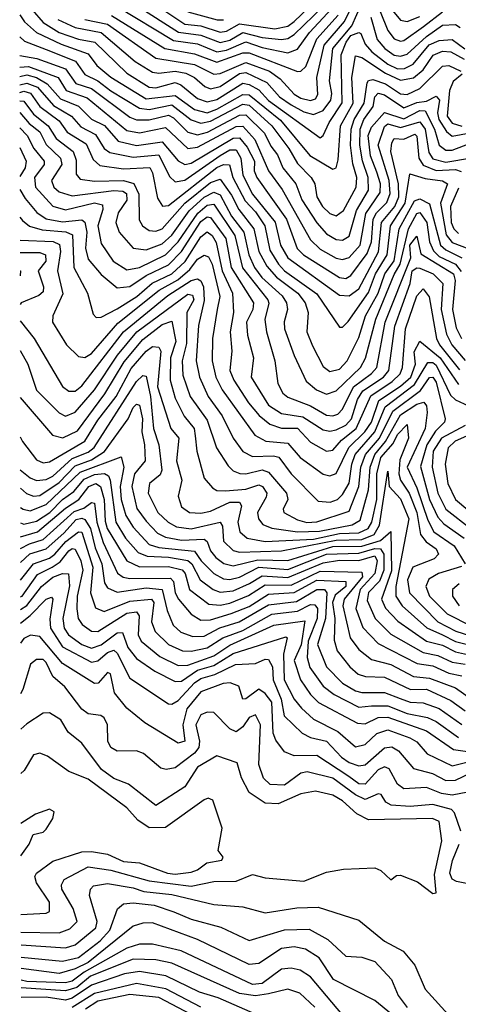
# Model space of a CAD drawing. Extents: x 1308313 to 1441400, y 959662 to 1036319.
# Tile 465 of 656: x 1398433 to 1399794, y 969498 to 972554. Entities that reach past the tile are written whole.
import ezdxf

# ---------------------------------------------------------------- set-up
doc = ezdxf.new("R2010")
doc.units = 0

msp = doc.modelspace()

# ---------------------------------------------------------------- linework, layer by layer
at = {"layer": '0CON10XD'}
for points in [[(1398635, 972555.3), (1398705, 972540.5), (1398855.4, 972435.4), (1398975, 972415.7), (1399035, 972385.3), (1399055, 972387.8), (1399135, 972422.1), (1399208.2, 972395), (1399241.2, 972371.2), (1399285, 972323.6), (1399305, 972311.3), (1399335, 972304), (1399350.7, 972309.3), (1399358.2, 972321.8), (1399355.3, 972375), (1399377.5, 972475), (1399440.8, 972549.2), (1399495, 972660.6)], [(1399525.5, 972645), (1399575, 972520.8), (1399595, 972495.2), (1399615, 972487.9), (1399625, 972490.4), (1399686.4, 972533.6), (1399745, 972579.2)], [(1398833.2, 972615), (1398945, 972541), (1398995, 972535.8), (1399055, 972515.5), (1399075, 972518.8), (1399115, 972541.9), (1399225, 972526.5), (1399265, 972534.7), (1399285, 972549.3), (1399353.5, 972616.5)], [(1398471.4, 972585), (1398505.7, 972545.7), (1398555.2, 972515.2), (1398615, 972494), (1398665.6, 972485), (1398765, 972388.2), (1398835, 972344.7), (1398855, 972342.6), (1398915, 972360), (1398932.6, 972352.6), (1398985, 972310.2), (1399015, 972299.3), (1399045, 972306.5), (1399125, 972357.3), (1399145, 972352.8), (1399175, 972336.3), (1399205, 972304), (1399365, 972188.2), (1399375, 972195.4), (1399393.1, 972235), (1399433.7, 972296.3), (1399430.6, 972445), (1399445.9, 972485), (1399460.5, 972505), (1399485, 972515.1), (1399491.4, 972511.4), (1399505, 972478), (1399525.6, 972455), (1399575, 972416.8), (1399605, 972402.2), (1399626.6, 972403.4), (1399653.4, 972416.6), (1399703.9, 972476.1), (1399735, 972490.2), (1399775, 972493.1), (1399814, 972464)], [(1398550.7, 972555), (1398605, 972530), (1398685.2, 972515), (1398790.7, 972425), (1398845, 972392.1), (1398865, 972388.1), (1398915, 972394.2), (1398948.2, 972388.2), (1398974.8, 972375), (1399006.8, 972346.8), (1399025, 972340.2), (1399055, 972346.6), (1399115, 972387.3), (1399135, 972390.6), (1399199.3, 972359.3), (1399238.8, 972315), (1399275, 972290.4), (1399315, 972268.8), (1399345, 972260.6), (1399375, 972272.3), (1399398.7, 972305), (1399401.3, 972325), (1399394.2, 972365), (1399404.9, 972465), (1399463.4, 972535), (1399495, 972605.5)], [(1398735, 972595.5), (1398910.4, 972490.4), (1398985, 972479.3), (1399045, 972454.6), (1399075, 972459.7), (1399135, 972485.5), (1399185, 972468), (1399265, 972451.8), (1399295, 972463.1), (1399332, 972515), (1399415.9, 972605)], [(1398797.1, 972597.1), (1398926, 972516), (1398995, 972506.6), (1399055, 972484.2), (1399085, 972490.7), (1399125, 972514.5), (1399185, 972499.3), (1399245, 972493.1), (1399265, 972495.9), (1399285, 972508.5), (1399374.4, 972595.6)], [(1399585, 972589.1), (1399615, 972552.7), (1399635, 972548.9), (1399675, 972564.1)], [(1398432.7, 972570), (1398447.7, 972547.7), (1398484.8, 972514.8), (1398561.4, 972478.6), (1398645, 972448.8), (1398672.2, 972412.2), (1398715, 972375.9), (1398825, 972309.2), (1398915, 972319.3), (1398975, 972275.8), (1399015, 972265.4), (1399045, 972276.3), (1399125, 972322.2), (1399145, 972321.5), (1399242.1, 972242.1), (1399333, 972133), (1399405, 972090.4), (1399415, 972094.2), (1399421, 972119), (1399428.4, 972225), (1399467.5, 972295), (1399463.7, 972375), (1399475, 972442.2), (1399495, 972437.3), (1399568.3, 972388.3), (1399615, 972367), (1399655, 972373.9), (1399685, 972398.4), (1399715.9, 972444.1), (1399745, 972456.9), (1399770.3, 972455), (1399812, 972432)], [(1398718, 972568), (1398882.8, 972465), (1398975, 972448.1), (1399045, 972422.6), (1399125, 972451.1), (1399145, 972451.6), (1399295, 972393.7), (1399305, 972394.8), (1399320.4, 972409.6), (1399354.4, 972495), (1399421.6, 972568.4)], [(1398955, 972579.2), (1399045.9, 972554.1), (1399065, 972554.5)], [(1399522.5, 972562.5), (1399542.5, 972492.5), (1399566, 972465), (1399595, 972444.5), (1399615, 972440.9), (1399635, 972447.7), (1399695, 972502.6), (1399745, 972537.8), (1399785, 972539.4), (1399800, 972530)], [(1398432.7, 972501.2), (1398447.5, 972487.5), (1398515, 972461.9), (1398605.8, 972425.8), (1398634.3, 972384.3), (1398675, 972364.9), (1398715, 972333.6), (1398805, 972279.4), (1398835, 972275.8), (1398905, 972289.8), (1398965, 972243.1), (1398995, 972233.3), (1399025, 972239), (1399125, 972292.3), (1399145, 972289.6), (1399214.7, 972224.7), (1399267.7, 972155), (1399295, 972108.1), (1399337.7, 972065), (1399348.3, 972045), (1399355.1, 972005), (1399372, 971975), (1399395, 971952.7), (1399415, 971945.6), (1399438.1, 971961.9), (1399477.3, 972035), (1399479.1, 972065), (1399466.5, 972106.5), (1399458.9, 972165), (1399461.6, 972215), (1399470.6, 972245), (1399502.2, 972295), (1399511.5, 972358.5), (1399515, 972365.7), (1399529.1, 972369.1), (1399567.5, 972355), (1399615, 972324.5), (1399635, 972321.8), (1399675, 972340.8), (1399745, 972410.4), (1399765, 972412.2), (1399801.7, 972395)], [(1398432.8, 972443.2), (1398485.7, 972434.3), (1398575, 972401.8), (1398606.9, 972356.9), (1398655, 972340.4), (1398775, 972252.2), (1398795, 972244), (1398835, 972243.1), (1398895, 972257.8), (1398910.2, 972250.2), (1398955, 972205.8), (1398985, 972197), (1399015.4, 972205.4), (1399115, 972257.7), (1399135, 972258.8), (1399192.2, 972202.2), (1399211.7, 972161.7), (1399233, 972135), (1399249.3, 972095), (1399290.1, 972045), (1399308.6, 971995), (1399355, 971924), (1399385, 971890.2), (1399415, 971872.1), (1399435, 971869.8), (1399455, 971882.3), (1399478.3, 971961.7), (1399515.7, 972025), (1399514.7, 972065), (1399496.2, 972116.2), (1399488.2, 972165), (1399489.6, 972215), (1399501, 972245), (1399529.9, 972285), (1399535.1, 972315), (1399545, 972326.7), (1399565, 972321.2), (1399625, 972280.4), (1399665, 972297.2), (1399695, 972301.2), (1399725, 972317.2), (1399736, 972305), (1399729.8, 972265), (1399733.1, 972245), (1399756.9, 972206.9), (1399775, 972192.7), (1399875, 972211.4)], [(1398432.9, 972407.2), (1398459.5, 972409.5), (1398552.5, 972375), (1398576.9, 972335), (1398641.7, 972311.7), (1398765, 972210.8), (1398805, 972203.7), (1398885, 972219.6), (1398955, 972155.1), (1398985, 972158.7), (1399105, 972222.8), (1399125, 972224.2), (1399162.9, 972182.9), (1399205, 972084.8), (1399247.3, 972027.3), (1399335, 971871.3), (1399365, 971842), (1399415, 971813.8), (1399435, 971810), (1399455, 971816.3), (1399489.2, 971855), (1399507, 971953), (1399551.6, 972018.4), (1399552.9, 972045), (1399541.5, 972081.5), (1399521.7, 972131.6), (1399513.8, 972195), (1399525, 972220.8), (1399565, 972265.9), (1399625, 972247), (1399675, 972272.9), (1399691.4, 972271.4), (1399720.3, 972215), (1399734.8, 972164.8), (1399755, 972149), (1399775, 972149.5), (1399845, 972176.5)], [(1398432.9, 972378.6), (1398455, 972383.7), (1398485, 972374.9), (1398518.1, 972355), (1398559.3, 972309.3), (1398615.6, 972285.6), (1398656, 972246), (1398695.6, 972225.6), (1398737.8, 972177.8), (1398795, 972164.2), (1398875, 972175.8), (1398925, 972116.8), (1398945, 972105.4), (1398965, 972108.9), (1399095, 972187), (1399115, 972187.8), (1399139.1, 972159.1), (1399161.4, 972115), (1399160.4, 972085), (1399168.6, 972065), (1399260.6, 971935), (1399294.3, 971844.3), (1399314, 971824), (1399425, 971753.9), (1399445, 971751.2), (1399460.1, 971759.9), (1399511.4, 971828.6), (1399524.3, 971865), (1399530.2, 971935), (1399540.4, 971955), (1399572.6, 971987.4), (1399582.8, 972015), (1399579.7, 972055), (1399544.9, 972165), (1399565, 972223), (1399575, 972231.6), (1399615, 972220.1), (1399675, 972237), (1399691.4, 972215), (1399702.3, 972142.3), (1399715, 972122.4), (1399755, 972112.2), (1399835, 972126.1)], [(1399805.9, 972385), (1399777.7, 972362.3), (1399766.9, 972335), (1399759.4, 972255), (1399775, 972233.2), (1399805, 972224.3)], [(1398433, 972351.9), (1398455, 972357.3), (1398487.6, 972345), (1398538, 972288), (1398593.7, 972255), (1398622.2, 972222.2), (1398667.9, 972197.9), (1398694.8, 972154.8), (1398712, 972142), (1398785, 972127.6), (1398865, 972134.9), (1398897.7, 972067.7), (1398915, 972051.3), (1398945, 972056), (1399055, 972133.2), (1399085, 972150), (1399105, 972150.1), (1399118.6, 972125), (1399125, 972071.8), (1399155, 972013.2), (1399225.8, 971925.8), (1399242.5, 971855), (1399264.4, 971815), (1399425, 971698.9), (1399455, 971697.5), (1399485, 971719.3), (1399546.3, 971833.7), (1399555.9, 971925), (1399596.7, 971975), (1399609.6, 972005), (1399608.5, 972045), (1399584.7, 972145), (1399587.8, 972172.2), (1399595, 972185.4), (1399625, 972183.5), (1399658.9, 972198.9), (1399665, 972193.1), (1399671.3, 972125), (1399685, 972103.3), (1399725, 972086.6), (1399785, 972089.8), (1399803, 972083)], [(1398433, 972328.7), (1398445, 972332.6), (1398466.5, 972326.5), (1398494.7, 972284.7), (1398555, 972240.4), (1398580.4, 972205), (1398639.1, 972169.1), (1398660.2, 972120.2), (1398681.4, 972101.4), (1398755, 972091.8), (1398836.1, 972096.1), (1398845, 972079.1), (1398859.9, 971999.9), (1398875.6, 971975.6), (1398895, 971977.9), (1399045, 972096.1), (1399065, 972104.5), (1399083.7, 972103.7), (1399094.4, 972065), (1399132.1, 971992.1), (1399165, 971958), (1399193.4, 971915), (1399209.4, 971839.4), (1399235.4, 971795.4), (1399254.9, 971774.9), (1399355, 971703.7), (1399425, 971600), (1399435, 971599.6), (1399452.3, 971617.7), (1399515, 971707.1), (1399537.2, 971765), (1399573.4, 971825), (1399583.1, 971915), (1399629.4, 971985), (1399643.9, 972076.1), (1399691.5, 972061.5), (1399745, 972054.5), (1399760.8, 972045), (1399738.3, 971985), (1399756.1, 971886.1), (1399775, 971863.1), (1399847.9, 971835)], [(1398433, 972302.4), (1398445, 972301.2), (1398475, 972260.8), (1398520.7, 972225), (1398545.7, 972185.7), (1398598.3, 972145), (1398607.9, 972117.9), (1398608.1, 972075), (1398619.9, 972059.9), (1398665, 972052.8), (1398755, 972055.6), (1398786.4, 972046.4), (1398802.8, 972012.8), (1398803, 971933), (1398814.2, 971914.2), (1398835, 971900.5), (1398855, 971898.3), (1398875, 971905.1), (1398945.5, 971985), (1399025, 972048.8), (1399055, 972059.3), (1399090.2, 972010.2), (1399113.3, 971965), (1399159, 971905), (1399174.7, 971835), (1399199.7, 971789.7), (1399229.2, 971755), (1399295.5, 971705), (1399319, 971675), (1399328.3, 971645), (1399324, 971585), (1399341.9, 971541.9), (1399375, 971478.2), (1399395, 971462.5), (1399425, 971469.6), (1399449.2, 971495), (1399485, 971567.9), (1399506, 971635), (1399545.2, 971705), (1399566.4, 971765), (1399594.6, 971805.4), (1399610.5, 971905), (1399657.9, 971992.1), (1399675, 971997.9), (1399705, 971983.3), (1399738.5, 971855), (1399755, 971840.2), (1399805, 971815.1)], [(1398433.1, 972266), (1398462.1, 972232.1), (1398495, 972205.9), (1398515, 972167.5), (1398559.4, 972125), (1398563.5, 972105), (1398531, 972055), (1398539, 972035), (1398555, 972019.8), (1398595, 972007.9), (1398724.4, 972024.4), (1398752.5, 972022.5), (1398763.8, 972015), (1398765.6, 971994.4), (1398738.2, 971955), (1398731.5, 971925), (1398741.2, 971895), (1398785, 971844.8), (1398825, 971840.5), (1398875, 971858.7), (1398905, 971885.9), (1398958.8, 971961.2), (1399005, 972003.8), (1399035, 972019), (1399055, 972010.5), (1399090.3, 971945), (1399128.3, 971895), (1399144.1, 971825), (1399161.7, 971785), (1399184, 971754), (1399247.2, 971697.2), (1399261.2, 971675), (1399263.9, 971655), (1399253.4, 971616.6), (1399254.8, 971595.2), (1399285, 971511.5), (1399322, 971432), (1399353.5, 971405), (1399385, 971392.4), (1399415, 971402.4), (1399490.1, 971475), (1399505.9, 971504.1), (1399537.5, 971625), (1399595, 971763.2), (1399613.9, 971795), (1399639, 971905), (1399665, 971952.3), (1399675, 971956), (1399696.4, 971925), (1399704.4, 971864.4), (1399716.7, 971836.7), (1399735, 971819.3), (1399785, 971795), (1399803.2, 971773.2)], [(1398433.1, 972218.5), (1398456.2, 972195), (1398476.3, 972155), (1398508.4, 972115), (1398509.1, 972105), (1398478.9, 972065), (1398481.7, 972035), (1398535, 971975.4), (1398575, 971964.5), (1398665, 971986), (1398689.7, 971979.7), (1398690.5, 971965), (1398674.9, 971915), (1398685, 971859.6), (1398723.2, 971805), (1398765, 971778.2), (1398805, 971785.5), (1398885, 971824.7), (1398925, 971864.9), (1398985.8, 971954.2), (1399015, 971978.7), (1399035, 971981.4), (1399100.2, 971885), (1399124.1, 971784.1), (1399202.8, 971685), (1399205.8, 971674.2), (1399194, 971624), (1399198.9, 971585), (1399224.8, 971495), (1399233.4, 971425), (1399249.7, 971395), (1399265, 971382.6), (1399335, 971355.6), (1399385, 971327.1), (1399405, 971324.6), (1399419.7, 971330.3), (1399434.3, 971345.7), (1399468.6, 971415), (1399524.4, 971455.6), (1399541.2, 971475), (1399566.7, 971615), (1399646.7, 971815), (1399644, 971855), (1399665, 971882.9), (1399677.8, 971827.8), (1399779, 971765), (1399784, 971745), (1399776.4, 971655), (1399787.5, 971597.5), (1399804.2, 971565)], [(1398433.2, 972158.1), (1398452.8, 972115), (1398449.2, 972095), (1398433.4, 972067.6)], [(1398433.4, 972026.9), (1398449.3, 971999.3), (1398485.9, 971955.9), (1398515, 971936.6), (1398565, 971926.7), (1398625, 971933.2), (1398635, 971926.3), (1398641.2, 971895), (1398637.1, 971845), (1398645, 971810.6), (1398685, 971763.1), (1398735, 971722.5), (1398775, 971725.9), (1398825, 971760.2), (1398895, 971793.2), (1398935, 971834.4), (1398995, 971927.8), (1399015, 971942.3), (1399025, 971939.9), (1399072, 971875), (1399089.1, 971785), (1399157.8, 971675), (1399156.2, 971655), (1399136.9, 971615), (1399139.4, 971575), (1399158.6, 971505), (1399150.9, 971445), (1399205, 971357.9), (1399245, 971332), (1399311.3, 971321.3), (1399375, 971281.5), (1399395, 971277.3), (1399415, 971281.6), (1399445, 971295.9), (1399462.8, 971315), (1399480.9, 971375), (1399497.6, 971402.4), (1399561.5, 971445), (1399578.4, 971465), (1399596.7, 971603.3), (1399644.5, 971735), (1399651.2, 971775), (1399665, 971784), (1399675, 971782.8), (1399716.3, 971765), (1399745.7, 971735.7), (1399740.5, 971655), (1399757.8, 971577.8), (1399774.3, 971545), (1399815, 971496)], [(1399795, 972031.9), (1399769.4, 971975), (1399772.1, 971925), (1399780.3, 971905), (1399795, 971891.1)], [(1398433.5, 971941.1), (1398441, 971931), (1398463.3, 971913.3), (1398502.4, 971902.4), (1398575.8, 971895.8), (1398596.1, 971886.1), (1398600.4, 971785), (1398643.5, 971705), (1398660.7, 971640.7), (1398670, 971630), (1398685, 971630.9), (1398735, 971656.8), (1398796.5, 971695), (1398843.9, 971736.1), (1398905, 971765.9), (1398946.1, 971803.9), (1398995, 971880.6), (1399015, 971896.4), (1399029.8, 971885), (1399042.9, 971862.9), (1399061.2, 971775), (1399093.2, 971705), (1399096.6, 971645), (1399085.9, 971585.9), (1399090.6, 971525), (1399085.1, 971465), (1399097.6, 971435), (1399142.4, 971365), (1399175.7, 971325.7), (1399209.1, 971299.1), (1399245, 971286.6), (1399295, 971286.8), (1399335, 971243.4), (1399384.4, 971215), (1399405, 971218.4), (1399431.1, 971248.9), (1399476.7, 971285), (1399523, 971387), (1399589.1, 971430.9), (1399614, 971455), (1399620.9, 971475), (1399630.5, 971595), (1399665, 971696.8), (1399685, 971718.8), (1399704, 971694), (1399726.6, 971565), (1399735.1, 971545), (1399797.6, 971467.6)], [(1398433.6, 971870.3), (1398536.4, 971866.4), (1398556.4, 971856.4), (1398558.8, 971835), (1398549.8, 971775), (1398566.4, 971703.6), (1398535.3, 971635), (1398534.7, 971615), (1398578.4, 971545), (1398615, 971508.8), (1398635, 971506.2), (1398655, 971518.5), (1398737.4, 971612.6), (1398865.6, 971714.4), (1398923.2, 971746.8), (1398960.8, 971779.2), (1398985, 971810.7), (1399005, 971823), (1399018.7, 971818.7), (1399030.5, 971795), (1399053.7, 971695), (1399045.4, 971655), (1399031.4, 971565), (1399030.3, 971495), (1399041.7, 971445), (1399061.5, 971405), (1399162.4, 971265), (1399196.5, 971246.5), (1399265, 971239.8), (1399303.5, 971195), (1399375, 971144), (1399395, 971138.4), (1399415, 971145.8), (1399453.8, 971226.2), (1399503.5, 971275), (1399524.6, 971305), (1399547.3, 971372.7), (1399615, 971417), (1399646.2, 971445), (1399661, 971485), (1399656.9, 971523.1), (1399675, 971556.2), (1399737.7, 971505), (1399795, 971421.6)], [(1398433.7, 971831.3), (1398495, 971831.6), (1398513, 971825), (1398513.9, 971805), (1398490.4, 971775), (1398506.4, 971725), (1398505, 971709.2), (1398492, 971698), (1398436.9, 971675), (1398433.9, 971670.2)], [(1398433.8, 971775.3), (1398435.3, 971775), (1398433.8, 971759)], [(1398434, 971619.5), (1398477.8, 971565), (1398565, 971415.4), (1398585, 971400.8), (1398605, 971401.6), (1398625, 971417.4), (1398754.7, 971585.3), (1398892.2, 971697.8), (1398965, 971744.4), (1398985, 971749.7), (1398995, 971743.7), (1399003.5, 971725), (1399005, 971682.5), (1398987.8, 971605), (1398980.6, 971495), (1398990.7, 971445), (1399017.6, 971385), (1399061.2, 971325), (1399094.8, 971255), (1399125, 971214.4), (1399155, 971198.6), (1399220.9, 971200.9), (1399236.5, 971196.5), (1399275, 971144.8), (1399359.3, 971059.3), (1399396.2, 971056.2), (1399418.9, 971065), (1399435, 971080), (1399455, 971115.3), (1399463.3, 971175), (1399474.1, 971205), (1399535.3, 971274.7), (1399567.4, 971352.6), (1399658.2, 971421.8), (1399699.8, 971490.2), (1399715, 971490.1), (1399725, 971481.7), (1399769.3, 971389.3), (1399785, 971374.6), (1399826, 971356)], [(1398434.1, 971528), (1398458.4, 971485), (1398485, 971404.2), (1398555, 971333.6), (1398575, 971323.8), (1398605, 971336.1), (1398665.1, 971405), (1398736.5, 971513.5), (1398795.7, 971585), (1398955, 971702.7), (1398969, 971699), (1398972.9, 971685), (1398951.1, 971645), (1398950.5, 971549.5), (1398937.2, 971495), (1398939.3, 971450.7), (1398962, 971385), (1399015, 971310.8), (1399043.8, 971225), (1399079.7, 971169.7), (1399095, 971154.3), (1399115.4, 971145.4), (1399135, 971144.6), (1399185, 971157.5), (1399205, 971149.6), (1399260.7, 971085), (1399264.5, 971065), (1399250.3, 971035), (1399252.8, 971025), (1399295, 971001.3), (1399323.8, 970993.8), (1399355, 970995.1), (1399455, 971029.2), (1399485.2, 971105), (1399491.4, 971165), (1399506.4, 971205), (1399549.2, 971255), (1399591, 971339), (1399676.6, 971403.4), (1399705, 971443.5), (1399715, 971444.5), (1399725, 971429.4), (1399753.3, 971315), (1399751.6, 971305), (1399723.1, 971276.9), (1399696.6, 971235), (1399676.9, 971166.9), (1399704.8, 971065), (1399730.4, 971010.4), (1399749.2, 970989.2), (1399812.6, 970945)], [(1398434.3, 971381.8), (1398534.4, 971264.4), (1398566.7, 971256.7), (1398611.6, 971278.4), (1398697.4, 971392.7), (1398757.4, 971492.6), (1398815, 971562.1), (1398875, 971607.7), (1398905, 971618.2), (1398916.8, 971555), (1398901.2, 971505), (1398899.5, 971435), (1398915, 971379.5), (1398943.6, 971323.6), (1398974.3, 971285), (1398977.7, 971262.3), (1398982.2, 971215), (1399005, 971131.4), (1399030.9, 971100.9), (1399045, 971093.3), (1399071.8, 971091.8), (1399135, 971097.5), (1399175, 971110.7), (1399186.3, 971105), (1399199.2, 971085), (1399197.7, 971072.3), (1399171, 971025), (1399174, 971005), (1399187.6, 970987.6), (1399215, 970975.6), (1399294.9, 970964.9), (1399363.3, 970966.7), (1399465, 970986.7), (1399489.6, 971000.4), (1399514.9, 971095), (1399520.1, 971165), (1399534.4, 971205), (1399567.8, 971245), (1399615, 971327.9), (1399665, 971360.6), (1399686.6, 971366.6), (1399695, 971355.4), (1399697.6, 971335), (1399690.7, 971285), (1399635.5, 971165), (1399665, 971101.1), (1399699, 971001), (1399717.7, 970965), (1399781.4, 970921.4), (1399815.2, 970865)], [(1398434.5, 971259.5), (1398441.4, 971245), (1398485, 971188.3), (1398505, 971179.2), (1398525, 971181.9), (1398635, 971246.4), (1398675, 971311.4), (1398732.4, 971385), (1398778.7, 971471.3), (1398825, 971525.8), (1398845, 971539.9), (1398865, 971538), (1398871.2, 971525), (1398860.6, 971415), (1398902.2, 971285), (1398927, 971255), (1398919.6, 971185), (1398936.2, 971125), (1398924.1, 971075), (1398935, 971042.3), (1398960, 971025), (1398995, 971022.5), (1399025, 971028.7), (1399085, 971056.6), (1399115, 971056.7), (1399121.3, 971045), (1399109.4, 970995), (1399116, 970965), (1399138.5, 970945), (1399195, 970934.4), (1399345, 970941.8), (1399425, 970959), (1399485, 970961.5), (1399514.4, 970975), (1399525.6, 970994.4), (1399541.1, 971065), (1399541.5, 971145), (1399554, 971195), (1399591.5, 971238.5), (1399605, 971266.8), (1399635, 971297.3), (1399639.9, 971255), (1399612.3, 971187.7), (1399609.5, 971145), (1399614.7, 971124.7), (1399641.9, 971085), (1399665, 971024.1), (1399676.6, 970956.6), (1399693.9, 970933.9), (1399725, 970911.7), (1399733, 970895), (1399718.9, 970881.1), (1399653.2, 970855), (1399636.8, 970815), (1399642.6, 970775), (1399730, 970685), (1399785.9, 970655.9), (1399835, 970640.3)], [(1398434.6, 971156.8), (1398465, 971131.8), (1398485, 971123.6), (1398515, 971126.5), (1398535, 971137.2), (1398595, 971192), (1398645, 971211.9), (1398663.9, 971226.1), (1398795, 971430.9), (1398815, 971449.8), (1398825, 971447.8), (1398838.7, 971385), (1398847.8, 971285), (1398864.4, 971235), (1398874.3, 971155.7), (1398868.9, 971141.1), (1398835.7, 971115), (1398831.7, 971085), (1398861.2, 971025), (1398893.1, 970995), (1398919.8, 970979.8), (1398965, 970974.2), (1399055, 970994.8), (1399062, 970982), (1399065.1, 970935.1), (1399095, 970906.2), (1399115, 970900.9), (1399245, 970905.2), (1399415, 970938.5), (1399495, 970940.7), (1399533.3, 970956.7), (1399549.6, 970985), (1399575, 971152.5), (1399579.8, 971105), (1399615, 971067.4), (1399640.1, 971005), (1399600.5, 970795), (1399599.8, 970765), (1399619.8, 970735), (1399696.3, 970666.3), (1399745, 970644.5), (1399785, 970623.8), (1399835, 970611.6)], [(1398434.7, 971099.9), (1398453.3, 971083.3), (1398475, 971075.6), (1398495, 971077.6), (1398555, 971117.8), (1398605, 971169.2), (1398655, 971188.1), (1398695.8, 971214.2), (1398769.4, 971315), (1398785, 971350.8), (1398795, 971360.4), (1398805, 971358.2), (1398814.1, 971315), (1398811.5, 971275), (1398820.3, 971235), (1398821.7, 971185), (1398788.8, 971145), (1398780.6, 971105), (1398796.6, 971036.6), (1398825, 970997.4), (1398860.6, 970960.6), (1398885, 970948.4), (1398935, 970939.1), (1399005, 970941.9), (1399014.5, 970934.5), (1399025.1, 970905.1), (1399041.2, 970885), (1399066.5, 970866.5), (1399095, 970859), (1399172.1, 970877.9), (1399265, 970875.1), (1399405, 970918.8), (1399495, 970920.2), (1399552, 970938), (1399585, 970965.7), (1399587, 970843.1), (1399555.8, 970755), (1399567.6, 970727.6), (1399606.8, 970686.8), (1399695.2, 970624.8), (1399745, 970613), (1399785, 970591.5), (1399831.6, 970581.5)], [(1399815, 971294.4), (1399741.6, 971255), (1399716.4, 971215), (1399713.3, 971165), (1399730.4, 971085), (1399755.2, 971035.2), (1399835, 970972.6)], [(1399855, 971277.2), (1399783.9, 971246.1), (1399762.1, 971225), (1399753.4, 971175), (1399761.6, 971115), (1399785.5, 971065), (1399855.6, 971005.6)], [(1398434.8, 971040.3), (1398443.2, 971035), (1398465, 971030.1), (1398515, 971049.6), (1398620.5, 971149.4), (1398747.4, 971197.4), (1398755.7, 971165.7), (1398744.1, 971105), (1398747.7, 971065), (1398761.8, 971015), (1398785, 970978.5), (1398835, 970924.9), (1398865, 970916), (1398974.8, 970904.8), (1398995.7, 970875), (1399035.2, 970835), (1399065, 970819), (1399085, 970816.4), (1399115, 970824.1), (1399175, 970854.7), (1399265, 970847.5), (1399385, 970895.2), (1399485, 970898.6), (1399535, 970912.8), (1399552, 970912), (1399563.2, 970895), (1399563.2, 970845), (1399548.9, 970811.1), (1399515, 970776.4), (1399511.4, 970751.4), (1399535.6, 970695.6), (1399585, 970647.1), (1399685, 970590), (1399730.7, 970580.7), (1399775, 970559.5), (1399815, 970553.6)], [(1398434.8, 970992.5), (1398445, 970988.7), (1398485, 970997.7), (1398525.7, 971024.3), (1398565, 971064.9), (1398600.5, 971089.5), (1398632.3, 971127.7), (1398665, 971142.2), (1398695.6, 971145.6), (1398708.3, 971138.3), (1398713.5, 971125), (1398731.4, 970995), (1398760.6, 970945), (1398800.3, 970900.3), (1398828.6, 970888.6), (1398895, 970885.8), (1398955, 970875.6), (1398966.9, 970865), (1398992.3, 970815), (1399033.5, 970785), (1399055, 970776.8), (1399095, 970780.9), (1399145.7, 970804.3), (1399185, 970827.7), (1399265, 970822.4), (1399375, 970868.6), (1399425, 970876.3), (1399485, 970875.6), (1399535, 970889.7), (1399542.5, 970875), (1399535.2, 970835), (1399489.6, 970785), (1399476.4, 970726.4), (1399497.5, 970667.5), (1399545, 970617.8), (1399666, 970556), (1399715, 970548.7), (1399765, 970525.7), (1399805, 970517.1)], [(1398434.9, 970949.5), (1398488.3, 970965), (1398575, 971037.8), (1398616.7, 971065), (1398647.6, 971105), (1398669.2, 971115), (1398683.1, 971105), (1398694.8, 971065), (1398697.5, 970997.5), (1398704.5, 970975), (1398764.8, 970874.8), (1398805, 970855.7), (1398895, 970856.4), (1398936.4, 970846.4), (1398946.1, 970835), (1398960.1, 970785), (1399020, 970740), (1399055, 970736.4), (1399085, 970742.9), (1399142.9, 970767.1), (1399195, 970800.1), (1399275, 970798.5), (1399365, 970842.9), (1399495, 970839.6), (1399496.8, 970825), (1399440.1, 970755), (1399435.9, 970735), (1399458.3, 970635), (1399485, 970599.2), (1399525, 970567.8), (1399585, 970552.3), (1399655, 970515.9), (1399705, 970510.4), (1399785, 970480.2), (1399835, 970444.7)], [(1398435, 970913.2), (1398462.6, 970927.4), (1398505, 970940.7), (1398602.2, 971027.8), (1398632.1, 971037.8), (1398655, 971055.8), (1398665, 971053.3), (1398672.2, 970995), (1398691.6, 970931.6), (1398736.7, 970836.7), (1398754.3, 970824.3), (1398775, 970820.1), (1398900.5, 970820.5), (1398909.9, 970809.9), (1398915.3, 970775.3), (1398925.4, 970755.4), (1398965, 970708.4), (1398995, 970690.1), (1399025, 970691.8), (1399089.1, 970710.9), (1399145, 970732.9), (1399205, 970770.5), (1399285, 970775.9), (1399355, 970814.9), (1399445, 970810.3), (1399444.7, 970795), (1399412.2, 970767.8), (1399403.9, 970745), (1399411.2, 970695), (1399408.2, 970628.2), (1399418.2, 970595), (1399456.9, 970545), (1399482.9, 970522.9), (1399505.6, 970515.6), (1399565, 970513), (1399645.5, 970475.5), (1399695, 970475.7), (1399770.8, 970440.8), (1399815, 970408.9)], [(1398435, 970869.1), (1398463.9, 970896.1), (1398515, 970911.6), (1398569.5, 970960.5), (1398607.5, 971002.5), (1398625, 971006.9), (1398635, 971002.8), (1398652.6, 970975), (1398666.6, 970915), (1398687.7, 970865), (1398696.3, 970806.3), (1398705, 970790.9), (1398735, 970777.6), (1398825, 970790.5), (1398874.8, 970785), (1398890.3, 970720.3), (1398909, 970675), (1398932.9, 970652.9), (1398969.8, 970639.8), (1399005, 970640.4), (1399053.9, 970666.1), (1399113.5, 970685), (1399205, 970737.5), (1399292.1, 970747.9), (1399354.8, 970785), (1399378.7, 970785), (1399385.7, 970775), (1399381.6, 970695), (1399356.5, 970615), (1399384.9, 970545), (1399434.8, 970494.8), (1399475, 970470.8), (1399495, 970465.4), (1399565, 970465.8), (1399613.3, 970446.7), (1399645, 970435.5), (1399685, 970433.8), (1399735, 970416.1), (1399805, 970366)], [(1398435.1, 970814.2), (1398475.2, 970864.8), (1398525, 970883.1), (1398541.2, 970895), (1398575.5, 970935), (1398615, 970964.6), (1398625, 970963.5), (1398660, 970855), (1398651.9, 970775), (1398668.1, 970728.1), (1398695, 970716.8), (1398775, 970749.7), (1398841.3, 970755), (1398848.6, 970745), (1398842.2, 970685), (1398853.3, 970655), (1398894.4, 970614.4), (1398938.1, 970595), (1398965, 970594.1), (1399015, 970604.6), (1399062.7, 970635), (1399125, 970657.7), (1399215, 970709), (1399295, 970718), (1399335, 970738.6), (1399348.4, 970738.4), (1399356.6, 970726.6), (1399355.8, 970695), (1399328.2, 970625), (1399324.7, 970574.7), (1399333.2, 970543.2), (1399375, 970485.9), (1399409.2, 970459.2), (1399485, 970420.7), (1399525, 970423.9), (1399575, 970424.7), (1399635, 970400.1), (1399698, 970388), (1399725.4, 970375.4), (1399795, 970325.7)], [(1398435.2, 970762.6), (1398440.3, 970765), (1398488.3, 970831.7), (1398533.5, 970855), (1398558.3, 970871.7), (1398585, 970905.6), (1398595, 970912.5), (1398605, 970911), (1398622.5, 970875), (1398628.6, 970845), (1398611.2, 970765), (1398609.9, 970725), (1398614.3, 970695), (1398626.4, 970676.4), (1398655, 970655.8), (1398675, 970655.4), (1398765, 970712.5), (1398795, 970715.8), (1398803.7, 970703.7), (1398800.1, 970645), (1398809.2, 970625), (1398867.5, 970577.5), (1398925, 970549.6), (1398955, 970550.9), (1399035, 970579.6), (1399085, 970612.7), (1399221.2, 970675), (1399318.1, 970688.1), (1399306.4, 970613.6), (1399284.9, 970565), (1399303.8, 970505), (1399335, 970459), (1399359.6, 970435), (1399480.8, 970370.8), (1399505, 970368.9), (1399545, 970388), (1399575, 970389.6), (1399695, 970346.3), (1399778.6, 970288.6), (1399865, 970276.1)], [(1399803.6, 970856.4), (1399732.8, 970835), (1399702.5, 970817.5), (1399693.2, 970795), (1399704.6, 970765), (1399759.8, 970709.8), (1399835, 970671.9)], [(1398435.2, 970723.6), (1398455, 970735.9), (1398500.2, 970795), (1398535, 970823.8), (1398565.4, 970835.4), (1398583.8, 970833.8), (1398587.1, 970797.1), (1398566.3, 970695), (1398570.7, 970665), (1398583.9, 970645), (1398626, 970615), (1398655, 970603.8), (1398685, 970613.2), (1398735, 970651.1), (1398752.1, 970652.1), (1398768.5, 970605), (1398795, 970571), (1398851.7, 970531.7), (1398915, 970499.7), (1398935, 970501.3), (1398985, 970535.2), (1399035, 970549.8), (1399095, 970586.4), (1399258.2, 970638.2), (1399263.3, 970635), (1399251.1, 970585), (1399253.6, 970505), (1399285, 970444.8), (1399306.8, 970416.8), (1399345, 970383.1), (1399420, 970345), (1399475, 970297.5), (1399505, 970304.5), (1399541.2, 970338.8), (1399575, 970349.9), (1399643.1, 970325), (1399665, 970312.6), (1399697.8, 970275), (1399775, 970238), (1399825, 970250.5)], [(1399796.9, 970803.1), (1399776.3, 970785), (1399775.6, 970765), (1399796.6, 970735)], [(1398435.3, 970681.2), (1398465.2, 970705), (1398515, 970755.5), (1398531.5, 970761.5), (1398535.9, 970755), (1398526.2, 970693.8), (1398528, 970665), (1398565, 970607.7), (1398655, 970560.4), (1398675, 970563.8), (1398705, 970589.4), (1398725, 970597.1), (1398735, 970588.3), (1398775, 970510), (1398895, 970430.5), (1398905, 970429.1), (1398925, 970440.6), (1398974.7, 970495.3), (1398995, 970509.3), (1399038.6, 970521.4), (1399102.7, 970552.7), (1399165, 970555.5), (1399195, 970569.7), (1399205, 970568.5), (1399217.1, 970545), (1399219.3, 970505), (1399243.9, 970445), (1399253.4, 970393.4), (1399309.6, 970339.6), (1399335.7, 970325.7), (1399385, 970314.6), (1399431, 970265), (1399455, 970248.2), (1399485, 970238.4), (1399505, 970241.1), (1399565, 970294.4), (1399587.2, 970297.2), (1399608.4, 970285), (1399655, 970229.8), (1399714, 970214), (1399755, 970192.6), (1399785, 970193.4), (1399835, 970217.1)], [(1399845, 970160.8), (1399775, 970147.1), (1399742.2, 970152.2), (1399695, 970170.3), (1399625, 970166.5), (1399605, 970181.4), (1399578.9, 970228.9), (1399565, 970235.2), (1399545, 970225.4), (1399505, 970181.2), (1399485, 970182.6), (1399454.2, 970205), (1399355, 970269.9), (1399285, 970268.7), (1399255, 970281.5), (1399227.8, 970317.8), (1399219.3, 970339.3), (1399215.5, 970435.5), (1399195, 970462.6), (1399175, 970475.9), (1399135, 970445.9), (1399125.4, 970445.4), (1399112.3, 970485), (1399085.8, 970495.8), (1399064, 970494), (1398995, 970467.8), (1398951.8, 970415), (1398939.3, 970365), (1398945.6, 970315), (1398925, 970308.1), (1398821.4, 970371.4), (1398765, 970417.2), (1398726.7, 970465), (1398714.1, 970524.1), (1398705, 970527.6), (1398675.7, 970494.3), (1398665, 970493.3), (1398565, 970555.4), (1398495, 970639.9), (1398465.9, 970644.1), (1398445, 970633.3), (1398435.4, 970619.2)], [(1399801.6, 970035), (1399782, 970092), (1399772.8, 970102.8), (1399715, 970117.9), (1399645, 970111.9), (1399585.8, 970115.8), (1399569.2, 970125), (1399555, 970148.6), (1399545, 970150.9), (1399505, 970133.9), (1399475, 970148), (1399405, 970199.7), (1399325, 970219.9), (1399305, 970214.8), (1399255, 970177.9), (1399210.4, 970180.4), (1399189.7, 970199.7), (1399175, 970242), (1399179.6, 970365), (1399165, 970396.1), (1399145, 970387.8), (1399125, 970359.4), (1399105, 970343.3), (1399085, 970352.9), (1399035, 970403.3), (1399015, 970404.2), (1398995, 970396.3), (1398979.4, 970365), (1398990.4, 970315), (1398988.5, 970295), (1398975, 970277.6), (1398915, 970231.5), (1398886.9, 970226.9), (1398870.8, 970230.8), (1398816.6, 970276.6), (1398795, 970284.4), (1398735, 970284), (1398715, 970294.6), (1398706.5, 970315), (1398704.8, 970365), (1398695, 970386.8), (1398684.2, 970394.2), (1398645, 970400), (1398625, 970413.9), (1398573, 970483), (1398535.7, 970515.7), (1398515, 970559.2), (1398505, 970567.8), (1398485, 970568.6), (1398466.6, 970553.4), (1398442.2, 970475), (1398435.6, 970462)], [(1398436.6, 969722.1), (1398555, 969720.1), (1398588.4, 969731.6), (1398611.2, 969755), (1398598.8, 969795), (1398563.1, 969855), (1398561.9, 969868.1), (1398570.4, 969885), (1398645.6, 969924.4), (1398715, 969914.1), (1398835, 969880.9), (1398965, 969864.9), (1399035, 969879.4), (1399105, 969880.3), (1399155, 969901.1), (1399195, 969890.2), (1399315, 969879.6), (1399385, 969907.8), (1399437.2, 969917.2), (1399535, 969921.8), (1399553.6, 969913.6), (1399585, 969883.8), (1399601.9, 969898.1), (1399615, 969898.4), (1399667.6, 969877.6), (1399715, 969842), (1399725, 969843.3), (1399719.6, 969900.4), (1399742.6, 970005), (1399734.7, 970065), (1399714.3, 970074.3), (1399515, 970070.6), (1399478.9, 970088.9), (1399435, 970129.6), (1399405, 970147.2), (1399350.3, 970159.7), (1399305, 970150.9), (1399235, 970120.4), (1399195, 970122.6), (1399145.2, 970155), (1399120.7, 970200.7), (1399107.4, 970247.4), (1399045, 970269.2), (1398985, 970234.3), (1398945, 970172.6), (1398855, 970114.7), (1398770.7, 970180.7), (1398725, 970198.5), (1398686.6, 970226.6), (1398625, 970308.4), (1398583, 970343), (1398560.5, 970380.5), (1398525, 970402.9), (1398505, 970401.2), (1398455, 970368.3), (1398435.7, 970352)], [(1398436.5, 969776.1), (1398515, 969780.3), (1398525, 969786), (1398524.8, 969815), (1398485.2, 969875), (1398480, 969895), (1398484.8, 969905), (1398535, 969941.8), (1398625, 969970.9), (1398655, 969972.3), (1398705, 969963.9), (1398755, 969941), (1398805, 969936.9), (1398891.6, 969905), (1398915, 969902.2), (1398965, 969908.2), (1398985, 969915.2), (1399013.4, 969936.6), (1399060, 969945), (1399064.4, 969955), (1399048.2, 969975), (1399061.2, 970045), (1399031.9, 970131.9), (1399017.7, 970137.7), (1399005, 970133), (1398885, 970046.3), (1398835, 970045.2), (1398799.3, 970069.3), (1398765, 970107.7), (1398645, 970196.2), (1398585, 970220.3), (1398518.5, 970268.5), (1398495, 970277.7), (1398475, 970272.5), (1398446.5, 970223.5), (1398435.9, 970214.6)], [(1398436.3, 969958.9), (1398462.4, 969995), (1398474.7, 970025.3), (1398505, 970032.5), (1398515, 970041.5), (1398535.9, 970075), (1398540, 970095), (1398525, 970103.5), (1398481.5, 970088.5), (1398436.1, 970059.5)], [(1399855, 969865.8), (1399788.8, 969878.8), (1399775, 969886.1), (1399768.1, 969905), (1399775.6, 969944.4), (1399796.6, 969995)], [(1398436.7, 969681.9), (1398575, 969673.2), (1398605, 969682.1), (1398668.6, 969735), (1398673.1, 969755), (1398649.1, 969835), (1398652.1, 969855), (1398661.8, 969865), (1398705, 969872.6), (1398785, 969859.2), (1398817.5, 969847.5), (1398905, 969838.2), (1399035, 969807.5), (1399125, 969800), (1399195, 969781.6), (1399292.4, 969797.6), (1399358.8, 969798.8), (1399485, 969758.9), (1399565, 969693.3), (1399622.5, 969662.5), (1399659.4, 969619.4), (1399691.6, 969545), (1399772.9, 969455)], [(1398436.7, 969644.3), (1398565, 969631.6), (1398615, 969643.1), (1398682.2, 969695), (1398712, 969728), (1398736.2, 969793.8), (1398755, 969809.5), (1398785, 969812.3), (1398850, 969805), (1398910.9, 969785), (1398965, 969762), (1399057.4, 969737.4), (1399145, 969695.3), (1399255, 969728.8), (1399331.1, 969731.1), (1399389.4, 969699.4), (1399445, 969647.5), (1399495, 969644.3), (1399535, 969631), (1399586.7, 969575), (1399607.6, 969525), (1399635, 969488.3)], [(1399586.7, 969466.7), (1399535, 969510), (1399406.6, 969575), (1399362.1, 969642.1), (1399319.2, 969669.2), (1399285, 969676.5), (1399245, 969671.2), (1399175, 969624.8), (1399145, 969621.5), (1398985, 969699.4), (1398845, 969751), (1398815, 969750), (1398785, 969740.7), (1398645, 969627.9), (1398605, 969608.2), (1398555, 969593.4), (1398436.8, 969608.5)], [(1399435, 969464.8), (1399335, 969583.1), (1399303.3, 969603.3), (1399275, 969610), (1399245, 969606.9), (1399185, 969562.7), (1399155, 969558.7), (1398934.1, 969664.1), (1398845, 969684.3), (1398805, 969684), (1398765, 969671.8), (1398632.3, 969597.7), (1398595, 969569.3), (1398575, 969564.2), (1398455, 969568.9), (1398436.8, 969572.3)], [(1399348.4, 969488.4), (1399301.8, 969531.8), (1399265, 969544.3), (1399205, 969529.9), (1399165, 969523.9), (1399115, 969531.5), (1398905, 969625.4), (1398855, 969636.2), (1398785, 969638.3), (1398652.5, 969585), (1398610.1, 969549.9), (1398575, 969539.3), (1398436.9, 969548.6)], [(1399165, 969467.5), (1399048.2, 969518.2), (1398991.2, 969535), (1398886.3, 969586.3), (1398805, 969599.2), (1398757.5, 969592.5), (1398655, 969557), (1398595, 969516.9), (1398575, 969510.2), (1398515, 969519.9), (1398436.9, 969519.1)], [(1398995, 969488.9), (1398885.8, 969545.8), (1398795, 969562.7), (1398665, 969531.7), (1398595, 969488.3)], [(1398985, 969456), (1398865, 969518.9), (1398775, 969528.1), (1398675, 969507.4), (1398636.9, 969483.1)]]:
    msp.add_lwpolyline(points, dxfattribs=at)

doc.saveas('drawing.dxf')
